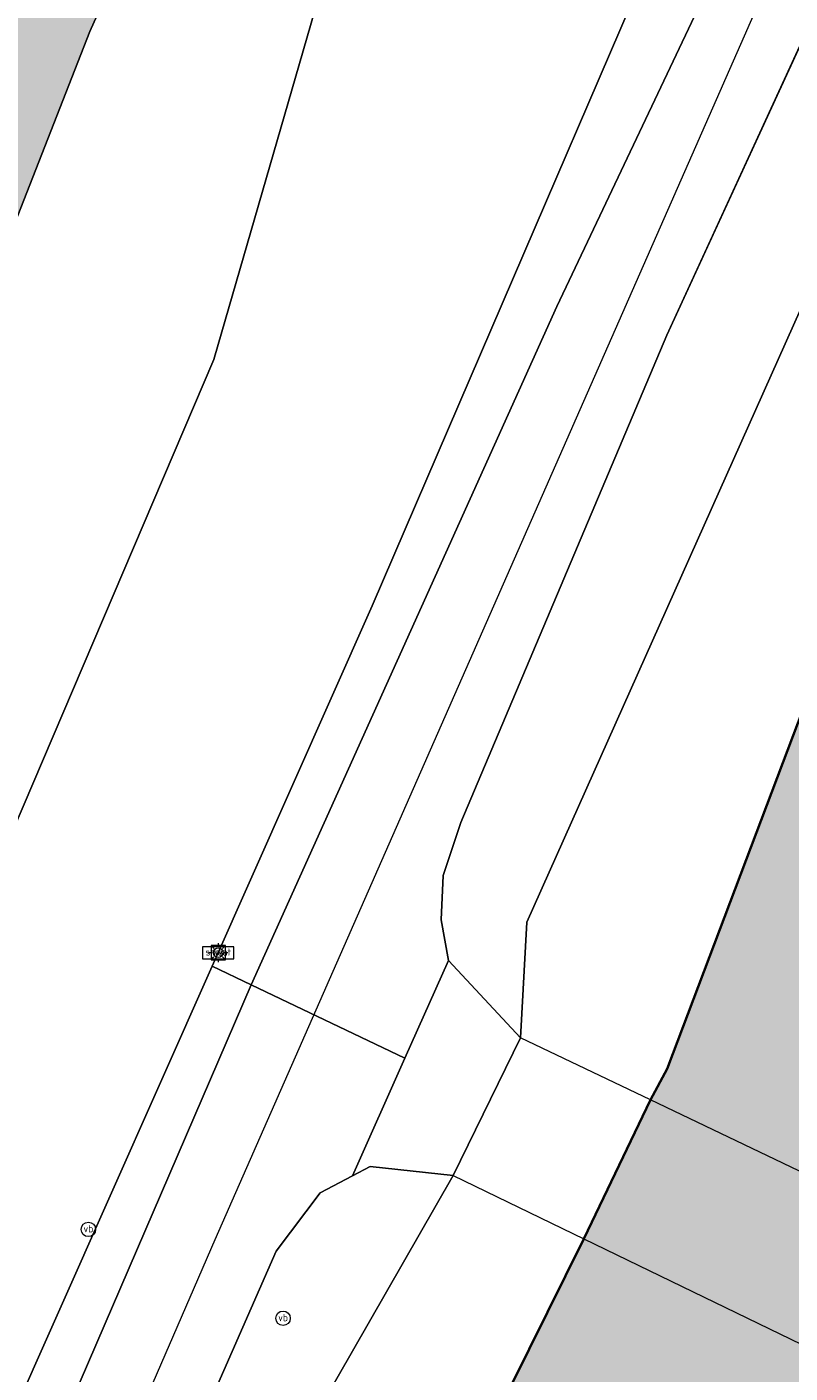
# Model space of a CAD drawing. Header units: metres. Extents: x 125349 to 128236, y 501602 to 503797.
# Tile 538 of 656: x 127386 to 127402, y 502587 to 502615. Entities that reach past the tile are written whole.
import ezdxf
from ezdxf.enums import TextEntityAlignment as Align

# ---------------------------------------------------------------- set-up
doc = ezdxf.new("R2010")
doc.units = ezdxf.units.M
doc.layers.get('0').update_dxf_attribs({"linetype": 'CONTINUOUS'})
for name, color, linetype, lineweight in [('B-WE-GK-BESCHOEIING-G', 130, 'GK-BESCHOEIING-SO', 18), ('B-WE-GK-KADEMUUR-G', 150, 'CONTINUOUS', 35), ('B-WE-GR-GRAS-GV', 60, 'CONTINUOUS', 13), ('B-WE-GR-GROENVOORZIENING-GV', 80, 'CONTINUOUS', 18), ('B-WE-IE-MEUBILAIR-S', 7, 'CONTINUOUS', 18), ('B-WE-KW-KUNSTWERK_DEK-GV', 170, 'CONTINUOUS', 18), ('B-WE-OG-TERREIN_OEVER-GV', 7, 'CONTINUOUS', 18), ('B-WE-OG-WATER_KANAAL-GV', 120, 'CONTINUOUS', 18), ('B-WE-OG-WATER_SLOOT-GV', 120, 'CONTINUOUS', 18), ('B-WE-OG-WEG-GV', 7, 'CONTINUOUS', 18), ('B-WE-VH-GESLOTENVERHARDING_ASFALT-GV', 10, 'CONTINUOUS', 18), ('B-WE-VW-MARKERING_PICTOGRAM-G', 7, 'CONTINUOUS', 18)]:
    doc.layers.add(name, color=color, linetype=linetype, lineweight=lineweight)
doc.layers.add('B-WE-OG-WATER_KANAAL-V', color=7, linetype='CONTINUOUS', lineweight=18, true_color=0x73e9ff)
doc.layers.add('B-WE-OG-WATER_SLOOT-V', color=7, linetype='CONTINUOUS', lineweight=18, true_color=0x73e9ff)
doc.styles.add('NLCS-ISO', font='NLCS-ISO.ttf')
doc.linetypes.add('GK-BESCHOEIING-SO', pattern='A,18,-3,[1,NLCS.SHX,S=0.6,R=0,X=0,Y=0],-3', length=24)

# ---------------------------------------------------------------- blocks, each defined once
blk = doc.blocks.new('SIE-MEUBILAIR_BORD_STRAATNAAM-SO')
blk.add_lwpolyline([(-1.625, -0.625), (1.625, -0.625), (1.625, 0.625), (-1.625, 0.625)], close=True)
at = {"style": 'NLCS-ISO'}
blk.add_text('straat', height=0.75, dxfattribs=at).set_placement((0, 0.07594648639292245), align=Align.MIDDLE_CENTER)
blk = doc.blocks.new('SIE-MEUBILAIR_BORD_WEGWIJZER-SO')
blk.add_lwpolyline([(-0.75, -0.75), (0.75, -0.75), (0.75, 0.75), (-0.75, 0.75)], close=True)
at = {"style": 'NLCS-ISO'}
blk.add_text('ww', height=0.75, dxfattribs=at).set_placement((0, 0.125), align=Align.MIDDLE_CENTER)
blk = doc.blocks.new('SIE-MEUBILAIR_PAAL_VERKEERSBORD-SO')
blk.add_circle((0, 0), 0.75)
at = {"style": 'NLCS-ISO'}
blk.add_text('vb', height=0.75, dxfattribs=at).set_placement((0, 0.06585567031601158), align=Align.MIDDLE_CENTER)
blk = doc.blocks.new('SIE-MEUBILAIR_PAAL_LICHTMAST-SO')
for points in [[(-0.625, 0), (-1, 0)], [(-0.7071067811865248, 0.7071067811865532), (-0.4419417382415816, 0.44194173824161)], [(0, 1), (0, 0.625)], [(0.44194173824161, 0.4419417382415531), (0.7071067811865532, 0.7071067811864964)], [(1, 0), (0.625, 0)], [(-0.7071067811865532, -0.7071067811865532), (-0.4419417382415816, -0.44194173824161)], [(0, -0.625), (0, -1)], [(0.4419417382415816, -0.4419417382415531), (0.7071067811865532, -0.7071067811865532)]]:
    blk.add_lwpolyline(points)
blk.add_circle((0, 0), 0.5)

msp = doc.modelspace()

# ---------------------------------------------------------------- hatches: boundary and pattern name
at = {"layer": 'B-WE-OG-WATER_KANAAL-V'}
h = msp.add_hatch(color=256, dxfattribs=at)
edge = h.paths.add_edge_path()
edge.add_line((126741.349, 501842.927), (126741.932, 501843.281))
edge.add_line((126741.932, 501843.281), (126742.003, 501843.324))
edge.add_line((126742.003, 501843.324), (126743.915, 501844.048))
edge.add_line((126743.915, 501844.048), (126745.232, 501844.744))
edge.add_line((126745.232, 501844.744), (126747.179, 501846.233))
edge.add_line((126747.179, 501846.233), (126749.418, 501847.749))
edge.add_line((126749.418, 501847.749), (126750.446, 501847.63))
edge.add_line((126750.446, 501847.63), (126751.362, 501847.957))
edge.add_line((126751.362, 501847.957), (126753.719, 501849.414))
edge.add_line((126753.719, 501849.414), (126755, 501851.02))
edge.add_line((126755, 501851.02), (126757.482, 501852.433))
edge.add_line((126757.482, 501852.433), (126759.126, 501852.98))
edge.add_line((126759.126, 501852.98), (126760.386, 501853.718))
edge.add_line((126760.386, 501853.718), (126764.914, 501856.572))
edge.add_line((126764.914, 501856.572), (126768.253, 501858.609))
edge.add_line((126768.253, 501858.609), (126770.651, 501859.944))
edge.add_line((126770.651, 501859.944), (126775.135, 501862.568))
edge.add_line((126775.135, 501862.568), (126775.781, 501862.946))
edge.add_line((126775.781, 501862.946), (126778.493, 501864.533))
edge.add_line((126778.493, 501864.533), (126780.671, 501865.568))
edge.add_line((126780.671, 501865.568), (126782.562, 501866.174))
edge.add_line((126782.562, 501866.174), (126785.621, 501867.301))
edge.add_line((126785.621, 501867.301), (126788.243, 501868.775))
edge.add_line((126788.243, 501868.775), (126789.049, 501869.229))
edge.add_line((126789.049, 501869.229), (126791.583, 501870.654))
edge.add_line((126791.583, 501870.654), (126792.041, 501870.911))
edge.add_line((126792.041, 501870.911), (126793.258, 501871.713))
edge.add_line((126793.258, 501871.713), (126795.299, 501873.058))
edge.add_line((126795.299, 501873.058), (126809.426, 501882.371))
edge.add_line((126809.426, 501882.371), (126813.353, 501885.147))
edge.add_line((126813.353, 501885.147), (126813.99, 501885.597))
edge.add_line((126813.99, 501885.597), (126814.212, 501885.754))
edge.add_line((126814.212, 501885.754), (126813.829, 501886.252))
edge.add_line((126813.829, 501886.252), (126813.699, 501886.163))
edge.add_line((126813.699, 501886.163), (126813.416, 501886.575))
edge.add_line((126813.416, 501886.575), (126815.253, 501887.838))
edge.add_line((126815.253, 501887.838), (126820.481, 501891.431))
edge.add_line((126820.481, 501891.431), (126822.11, 501892.55))
edge.add_line((126822.11, 501892.55), (126823.385, 501893.378))
edge.add_line((126823.385, 501893.378), (126830.645, 501898.094))
edge.add_line((126830.645, 501898.094), (126831.093, 501897.388))
edge.add_line((126831.093, 501897.388), (126831.507, 501896.752))
edge.add_line((126831.507, 501896.752), (126836.988, 501900.433))
edge.add_line((126836.988, 501900.433), (126839.979, 501902.399))
edge.add_line((126839.979, 501902.399), (126848.052, 501907.945))
edge.add_line((126848.052, 501907.945), (126855.429, 501912.536))
edge.add_line((126855.429, 501912.536), (126860.862, 501916.017))
edge.add_line((126860.862, 501916.017), (126868.736, 501921.312))
edge.add_line((126868.736, 501921.312), (126879.352, 501928.321))
edge.add_line((126879.352, 501928.321), (126884.236, 501931.549))
edge.add_line((126884.236, 501931.549), (126894.454, 501938.106))
edge.add_line((126894.454, 501938.106), (126904.572, 501944.613))
edge.add_line((126904.572, 501944.613), (126911.002, 501948.75))
edge.add_line((126911.002, 501948.75), (126918.277, 501953.691))
edge.add_line((126918.277, 501953.691), (126926.699, 501959.488))
edge.add_line((126926.699, 501959.488), (126934.174, 501964.531))
edge.add_line((126934.174, 501964.531), (126943.195, 501970.582))
edge.add_line((126943.195, 501970.582), (126948.376, 501974.411))
edge.add_line((126948.376, 501974.411), (126954.702, 501979.347))
edge.add_line((126954.702, 501979.347), (126959.682, 501983.375))
edge.add_line((126959.682, 501983.375), (126965.109, 501988.057))
edge.add_line((126965.109, 501988.057), (126971.478, 501994.243))
edge.add_line((126971.478, 501994.243), (126976.006, 501998.67))
edge.add_line((126976.006, 501998.67), (126977.191, 502000))
edge.add_line((126977.191, 502000), (126979.686, 502002.617))
edge.add_line((126979.686, 502002.617), (126982.643, 502005.913))
edge.add_line((126982.643, 502005.913), (126986.302, 502010.309))
edge.add_line((126986.302, 502010.309), (126988.657, 502013.156))
edge.add_line((126988.657, 502013.156), (126990.111, 502014.804))
edge.add_line((126990.111, 502014.804), (126993.218, 502018.25))
edge.add_line((126993.218, 502018.25), (126997.69, 502023.103))
edge.add_line((126997.69, 502023.103), (127000, 502025.65))
edge.add_line((127000, 502025.65), (127005.95, 502032.209))
edge.add_line((127005.95, 502032.209), (127007.109, 502033.702))
edge.add_line((127007.109, 502033.702), (127028.087, 502061.141))
edge.add_line((127028.087, 502061.141), (127057.877, 502098.082))
edge.add_line((127057.877, 502098.082), (127068.655, 502112.491))
edge.add_line((127068.655, 502112.491), (127101.709, 502151.461))
edge.add_line((127101.709, 502151.461), (127180.897, 502250))
edge.add_line((127180.897, 502250), (127189.122, 502259.845))
edge.add_line((127189.122, 502259.845), (127214.852, 502292.485))
edge.add_line((127214.852, 502292.485), (127269.892, 502361.769))
edge.add_line((127269.892, 502361.769), (127299.778, 502399.43))
edge.add_line((127299.778, 502399.43), (127359.509, 502474.038))
edge.add_arc((127621.7656608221, 502281.9944183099), 325.0527548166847, 138.2443502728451, 143.785673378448, ccw=False)
edge.add_line((127379.279, 502498.465), (127380.456, 502500))
edge.add_arc((127247.7359806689, 502600.7798765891), 166.6468933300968, 322.7890733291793, 328.9918245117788)
edge.add_arc((127225.5537996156, 502615.9782543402), 193.4953126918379, 328.518324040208, 334.3403295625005)
edge.add_line((127399.967, 502532.19), (127408.236, 502548.984))
edge.add_line((127408.236, 502548.984), (127408.586, 502549.695))
edge.add_line((127408.586, 502549.695), (127418.562, 502569.956))
edge.add_line((127418.562, 502569.956), (127417.953, 502571.072))
edge.add_line((127417.953, 502571.072), (127421.533, 502578.806))
edge.add_line((127421.533, 502578.806), (127422.863, 502581.626))
edge.add_line((127422.863, 502581.626), (127422.952, 502581.818))
edge.add_line((127422.952, 502581.818), (127426.627, 502589.742))
edge.add_line((127426.627, 502589.742), (127492.516, 502723.166))
edge.add_line((127492.516, 502723.166), (127494.426, 502727.001))
edge.add_line((127494.426, 502727.001), (127495.773, 502727.343))
edge.add_line((127495.773, 502727.343), (127495.859, 502728.338))
edge.add_line((127495.859, 502728.338), (127495.449, 502729.377))
edge.add_line((127495.449, 502729.377), (127497.568, 502733.079))
edge.add_line((127497.568, 502733.079), (127499.216, 502734.457))
edge.add_line((127499.216, 502734.457), (127499.534, 502735.958))
edge.add_line((127499.534, 502735.958), (127500, 502736.834))
edge.add_line((127500, 502736.834), (127505.042, 502746.314))
edge.add_line((127505.042, 502746.314), (127506.033, 502747.438))
edge.add_line((127506.033, 502747.438), (127505.832, 502748.518))
edge.add_line((127505.832, 502748.518), (127506.669, 502750))
edge.add_line((127506.669, 502750), (127513.024, 502761.254))
edge.add_line((127513.024, 502761.254), (127514.049, 502763.071))
edge.add_line((127514.049, 502763.071), (127563.452, 502848.788))
edge.add_line((127563.452, 502848.788), (127571.648, 502863.584))
edge.add_line((127571.648, 502863.584), (127577.445, 502874.115))
edge.add_arc((127721.4601398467, 502800.6825774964), 161.6560582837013, 149.1460993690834, 152.9832488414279, ccw=False)
edge.add_line((127582.682, 502883.588), (127591.459, 502896.783))
edge.add_line((127591.459, 502896.783), (127599.006, 502907.48))
edge.add_arc((128023.3091454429, 502616.84751269), 514.2960255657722, 143.9323756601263, 145.5902506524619, ccw=False)
edge.add_arc((128211.81622602, 502476.7232295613), 749.1707855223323, 142.9589513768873, 143.7576948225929, ccw=False)
edge.add_arc((127816.1215176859, 502783.1097835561), 248.8395326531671, 140.1188488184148, 144.3861206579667, ccw=False)
edge.add_arc((128112.4269478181, 502509.5069601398), 651.9564170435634, 136.2787455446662, 138.3639006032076, ccw=False)
edge.add_arc((128117.3327616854, 502504.6146240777), 658.883258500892, 135.1028952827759, 136.2661288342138, ccw=False)
edge.add_line((127650.596, 502969.678), (127682.069, 503000))
edge.add_line((127682.069, 503000), (127687.884, 503006.291))
edge.add_line((127687.884, 503006.291), (127688.272, 503006.965))
edge.add_arc((127730.1716867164, 502980.3610529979), 49.63218454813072, 144.2253030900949, 147.5867467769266, ccw=False)
edge.add_arc((127803.6188279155, 502920.7281549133), 144.1856529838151, 141.4298111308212, 142.0613481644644, ccw=False)
edge.add_arc((127810.4717899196, 502917.0772510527), 151.8264701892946, 140.0622523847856, 141.9650127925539, ccw=False)
edge.add_arc((127736.5439796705, 502977.9137440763), 56.0944820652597, 133.9893204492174, 139.2324218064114, ccw=False)
edge.add_arc((127745.4842209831, 502971.2893963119), 67.09471231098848, 130.2899759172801, 135.5534955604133, ccw=False)
edge.add_line((127702.097, 503022.468), (127705.868, 503026.105))
edge.add_line((127705.868, 503026.105), (127708.45, 503028.427))
edge.add_line((127708.45, 503028.427), (127719.471, 503038.171))
edge.add_line((127719.471, 503038.171), (127726.125, 503043.829))
edge.add_line((127726.125, 503043.829), (127732.434, 503048.933))
edge.add_line((127732.434, 503048.933), (127738.048, 503053.331))
edge.add_line((127738.048, 503053.331), (127739.881, 503055.546))
edge.add_line((127739.881, 503055.546), (127741.82, 503056.813))
edge.add_line((127741.82, 503056.813), (127744.565, 503057.536))
edge.add_line((127744.565, 503057.536), (127790.145, 503090.926))
edge.add_line((127790.145, 503090.926), (127795.86, 503095.325))
edge.add_line((127795.86, 503095.325), (127801.721, 503100.075))
edge.add_line((127801.721, 503100.075), (127807.382, 503105.023))
edge.add_line((127807.382, 503105.023), (127817.401, 503115.01))
edge.add_line((127817.401, 503115.01), (127820.027, 503117.591))
edge.add_arc((127774.4155734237, 503163.9105894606), 65.00697348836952, 314.5586479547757, 320.2435855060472)
edge.add_arc((127770.4733410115, 503168.3566409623), 70.88667932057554, 319.5186782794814, 325.3576836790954)
edge.add_line((127828.793, 503128.061), (127836.166, 503137.872))
edge.add_line((127836.166, 503137.872), (127846.354, 503151.661))
edge.add_line((127846.354, 503151.661), (127846.839, 503153.466))
edge.add_line((127846.839, 503153.466), (127861.774, 503173.846))
edge.add_line((127861.774, 503173.846), (127864.307, 503176.068))
edge.add_line((127864.307, 503176.068), (127865.142, 503177.875))
edge.add_line((127865.142, 503177.875), (127869.825, 503186.116))
edge.add_line((127869.825, 503186.116), (127881.153, 503201.165))
edge.add_line((127881.153, 503201.165), (127890.483, 503216.047))
edge.add_line((127890.483, 503216.047), (127902.458, 503232.931))
edge.add_line((127902.458, 503232.931), (127906.82, 503240.027))
edge.add_line((127906.82, 503240.027), (127908.492, 503242.748))
edge.add_line((127908.492, 503242.748), (127912.95, 503250))
edge.add_line((127912.95, 503250), (127913.092, 503250.231))
edge.add_line((127913.092, 503250.231), (127914.417, 503250.214))
edge.add_line((127914.417, 503250.214), (127929.044, 503271.657))
edge.add_line((127929.044, 503271.657), (127942.997, 503293.539))
edge.add_line((127942.997, 503293.539), (127947.612, 503299.632))
edge.add_line((127947.612, 503299.632), (127960.712, 503320.215))
edge.add_line((127960.712, 503320.215), (127965.028, 503326.96))
edge.add_line((127965.028, 503326.96), (127971.556, 503338.252))
edge.add_line((127971.556, 503338.252), (127975.02, 503344.297))
edge.add_line((127975.02, 503344.297), (127978.634, 503350.093))
edge.add_line((127978.634, 503350.093), (127981.594, 503354.138))
edge.add_line((127981.594, 503354.138), (127989.473, 503365.928))
edge.add_line((127989.473, 503365.928), (127995.898, 503376.27))
edge.add_line((127995.898, 503376.27), (128000, 503383.001))
edge.add_line((128000, 503383.001), (128011.584, 503401.677))
edge.add_line((128011.584, 503401.677), (128026.853, 503426.081))
edge.add_line((128026.853, 503426.081), (128042.506, 503450.068))
edge.add_line((128042.506, 503450.068), (128059.176, 503471.469))
edge.add_line((128059.176, 503471.469), (128077.784, 503492.009))
edge.add_line((128077.784, 503492.009), (128085.451, 503500))
edge.add_line((128085.451, 503500), (128093.52, 503508.41))
edge.add_line((128093.52, 503508.41), (128105.893, 503521.084))
edge.add_line((128105.893, 503521.084), (128105.018, 503521.938))
edge.add_line((128105.018, 503521.938), (128157.7, 503577.934))
edge.add_line((128157.7, 503577.934), (128157.243, 503578.433))
edge.add_line((128157.243, 503578.433), (128161.794, 503583.659))
edge.add_line((128161.794, 503583.659), (128163.085, 503584.579))
edge.add_line((128163.085, 503584.579), (128164.234, 503585.47))
edge.add_line((128164.234, 503585.47), (128167.456, 503588.743))
edge.add_line((128167.456, 503588.743), (128168.243, 503589.577))
edge.add_line((128168.243, 503589.577), (128174.295, 503595.986))
edge.add_line((128174.295, 503595.986), (128175.258, 503597.006))
edge.add_line((128175.258, 503597.006), (128179.457, 503601.591))
edge.add_line((128179.457, 503601.591), (128180.489, 503600.645))
edge.add_line((128180.489, 503600.645), (128183.109, 503603.392))
edge.add_line((128183.109, 503603.392), (128205.74, 503627.121))
edge.add_line((128205.74, 503627.121), (128182.272, 503643.203))
edge.add_line((128182.272, 503643.203), (128181.154, 503641.045))
edge.add_line((128181.154, 503641.045), (128178.737, 503637.391))
edge.add_line((128178.737, 503637.391), (128176.189, 503634.802))
edge.add_line((128176.189, 503634.802), (128171.84, 503629.88))
edge.add_line((128171.84, 503629.88), (128170.914, 503629.176))
edge.add_line((128170.914, 503629.176), (128169.551, 503628.655))
edge.add_line((128169.551, 503628.655), (128168.312, 503628.343))
edge.add_line((128168.312, 503628.343), (128167.308, 503627.935))
edge.add_line((128167.308, 503627.935), (128165.695, 503626.826))
edge.add_line((128165.695, 503626.826), (128158.839, 503620.535))
edge.add_line((128158.839, 503620.535), (128154.735, 503616.447))
edge.add_line((128154.735, 503616.447), (128151.599, 503613.107))
edge.add_line((128151.599, 503613.107), (128150.721, 503612.157))
edge.add_line((128150.721, 503612.157), (128144.636, 503605.568))
edge.add_line((128144.636, 503605.568), (128143.872, 503604.741))
edge.add_line((128143.872, 503604.741), (128140.109, 503600.462))
edge.add_line((128140.109, 503600.462), (128137.049, 503597.023))
edge.add_line((128137.049, 503597.023), (128132.158, 503591.006))
edge.add_line((128132.158, 503591.006), (128129.572, 503587.218))
edge.add_line((128129.572, 503587.218), (128127.3, 503583.353))
edge.add_line((128127.3, 503583.353), (128123.323, 503578.731))
edge.add_line((128123.323, 503578.731), (128119.046, 503574.564))
edge.add_line((128119.046, 503574.564), (128113.856, 503569.008))
edge.add_line((128113.856, 503569.008), (128108.631, 503564.207))
edge.add_line((128108.631, 503564.207), (128103.267, 503559.333))
edge.add_line((128103.267, 503559.333), (128095.847, 503551.806))
edge.add_line((128095.847, 503551.806), (128087.4, 503543.369))
edge.add_line((128087.4, 503543.369), (128080.894, 503536.944))
edge.add_line((128080.894, 503536.944), (128076.725, 503532.382))
edge.add_line((128076.725, 503532.382), (128073.615, 503529.652))
edge.add_line((128073.615, 503529.652), (128072.495, 503528.821))
edge.add_line((128072.495, 503528.821), (128070.257, 503527.444))
edge.add_line((128070.257, 503527.444), (128067.691, 503526.204))
edge.add_line((128067.691, 503526.204), (128065.829, 503524.767))
edge.add_line((128065.829, 503524.767), (128064.906, 503523.335))
edge.add_line((128064.906, 503523.335), (128063.759, 503521.776))
edge.add_line((128063.759, 503521.776), (128060.331, 503518.584))
edge.add_line((128060.331, 503518.584), (128056.943, 503514.462))
edge.add_line((128056.943, 503514.462), (128053.8, 503510.18))
edge.add_line((128053.8, 503510.18), (128052.406, 503507.795))
edge.add_line((128052.406, 503507.795), (128050.676, 503505.434))
edge.add_line((128050.676, 503505.434), (128047.66, 503502.658))
edge.add_line((128047.66, 503502.658), (128044.78, 503500))
edge.add_line((128044.78, 503500), (128044.461, 503499.706))
edge.add_line((128044.461, 503499.706), (128041.584, 503496.519))
edge.add_line((128041.584, 503496.519), (128037.877, 503492.854))
edge.add_line((128037.877, 503492.854), (128034.787, 503490.267))
edge.add_line((128034.787, 503490.267), (128028.625, 503484.29))
edge.add_line((128028.625, 503484.29), (128024.142, 503479.107))
edge.add_line((128024.142, 503479.107), (128019.493, 503472.321))
edge.add_line((128019.493, 503472.321), (128014.656, 503465.377))
edge.add_line((128014.656, 503465.377), (128011.829, 503461.426))
edge.add_line((128011.829, 503461.426), (128009.873, 503458.492))
edge.add_line((128009.873, 503458.492), (128007.504, 503454.508))
edge.add_line((128007.504, 503454.508), (128000, 503441.284))
edge.add_line((128000, 503441.284), (127974.644, 503397.368))
edge.add_line((127974.644, 503397.368), (127947.228, 503349.352))
edge.add_line((127947.228, 503349.352), (127938.36, 503342.116))
edge.add_line((127938.36, 503342.116), (127930.429, 503329.076))
edge.add_line((127930.429, 503329.076), (127930.077, 503328.227))
edge.add_line((127930.077, 503328.227), (127928.916, 503323.877))
edge.add_line((127928.916, 503323.877), (127907.747, 503289.747))
edge.add_line((127907.747, 503289.747), (127908.12, 503288.659))
edge.add_line((127908.12, 503288.659), (127887.935, 503256.011))
edge.add_line((127887.935, 503256.011), (127887.688, 503255.666))
edge.add_line((127887.688, 503255.666), (127885.816, 503253.045))
edge.add_line((127885.816, 503253.045), (127883.64, 503250))
edge.add_line((127883.64, 503250), (127883.551, 503249.876))
edge.add_line((127883.551, 503249.876), (127880.646, 503245.807))
edge.add_line((127880.646, 503245.807), (127880.557, 503245.683))
edge.add_line((127880.557, 503245.683), (127879.207, 503243.76))
edge.add_line((127879.207, 503243.76), (127876.335, 503239.668))
edge.add_line((127876.335, 503239.668), (127874.985, 503237.745))
edge.add_line((127874.985, 503237.745), (127869.194, 503227.321))
edge.add_line((127869.194, 503227.321), (127862.933, 503227.423))
edge.add_line((127862.933, 503227.423), (127861.761, 503225.509))
edge.add_line((127861.761, 503225.509), (127861.578, 503225.447))
edge.add_line((127861.578, 503225.447), (127860.643, 503226.017))
edge.add_line((127860.643, 503226.017), (127859.81, 503224.636))
edge.add_line((127859.81, 503224.636), (127860.706, 503224.063))
edge.add_line((127860.706, 503224.063), (127860.744, 503223.897))
edge.add_line((127860.744, 503223.897), (127859.573, 503222.034))
edge.add_line((127859.573, 503222.034), (127861.877, 503216.608))
edge.add_line((127861.877, 503216.608), (127860.989, 503215.1))
edge.add_line((127860.989, 503215.1), (127858.834, 503215.732))
edge.add_line((127858.834, 503215.732), (127858.242, 503214.677))
edge.add_line((127858.242, 503214.677), (127859.011, 503213.888))
edge.add_line((127859.011, 503213.888), (127858.493, 503212.743))
edge.add_line((127858.493, 503212.743), (127855.095, 503204.849))
edge.add_arc((127754.5263702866, 503260.9094021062), 115.1382558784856, 326.08524821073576, 330.86320584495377, ccw=False)
edge.add_arc((127754.8826430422, 503260.7272772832), 114.7409880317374, 321.86574452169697, 326.0614563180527, ccw=False)
edge.add_line((127845.134, 503189.874), (127831.671, 503173.456))
edge.add_line((127831.671, 503173.456), (127826.769, 503167.613))
edge.add_line((127826.769, 503167.613), (127820.778, 503160.561))
edge.add_line((127820.778, 503160.561), (127816.221, 503155.421))
edge.add_line((127816.221, 503155.421), (127810.281, 503148.169))
edge.add_arc((127659.0413296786, 503265.0749750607), 191.1555515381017, 319.4750143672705, 322.2965198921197, ccw=False)
edge.add_arc((127655.6208316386, 503268.4936074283), 195.9772679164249, 316.8909982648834, 319.3650842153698, ccw=False)
edge.add_arc((127675.1162072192, 503251.8535645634), 170.3770096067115, 312.0232280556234, 316.4959338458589, ccw=False)
edge.add_arc((127664.4977731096, 503263.4975110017), 186.1353299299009, 308.7404311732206, 312.0519551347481, ccw=False)
edge.add_line((127780.98, 503118.314), (127769.208, 503109.013))
edge.add_line((127769.208, 503109.013), (127761.408, 503102.996))
edge.add_line((127761.408, 503102.996), (127750.273, 503095.2))
edge.add_line((127750.273, 503095.2), (127747.043, 503092.772))
edge.add_line((127747.043, 503092.772), (127714.309, 503067.138))
edge.add_arc((127769.847616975, 502991.9788391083), 93.45286213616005, 126.4624273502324, 130.8320731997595)
edge.add_arc((127775.218891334, 502985.4484552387), 101.9061256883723, 130.7163689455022, 134.0797369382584)
edge.add_line((127704.327, 503058.655), (127691.228, 503046.591))
edge.add_line((127691.228, 503046.591), (127674.608, 503030.997))
edge.add_line((127674.608, 503030.997), (127670.242, 503026.909))
edge.add_line((127670.242, 503026.909), (127668.207, 503025.092))
edge.add_line((127668.207, 503025.092), (127655.103, 503013.628))
edge.add_line((127655.103, 503013.628), (127652.075, 503010.952))
edge.add_line((127652.075, 503010.952), (127649.595, 503008.481))
edge.add_line((127649.595, 503008.481), (127641.334, 503000))
edge.add_line((127641.334, 503000), (127622.386, 502979.573))
edge.add_line((127622.386, 502979.573), (127621.333, 502978.525))
edge.add_line((127621.333, 502978.525), (127620.432, 502977.826))
edge.add_line((127620.432, 502977.826), (127619.73, 502977.478))
edge.add_line((127619.73, 502977.478), (127619.13, 502977.029))
edge.add_line((127619.13, 502977.029), (127618.628, 502976.43))
edge.add_line((127618.628, 502976.43), (127618.027, 502975.481))
edge.add_line((127618.027, 502975.481), (127617.775, 502974.731))
edge.add_line((127617.775, 502974.731), (127617.924, 502974.33))
edge.add_line((127617.924, 502974.33), (127617.923, 502973.78))
edge.add_line((127617.923, 502973.78), (127617.822, 502973.33))
edge.add_line((127617.822, 502973.33), (127617.671, 502972.78))
edge.add_line((127617.671, 502972.78), (127617.17, 502972.131))
edge.add_line((127617.17, 502972.131), (127616.469, 502971.432))
edge.add_line((127616.469, 502971.432), (127602.693, 502959.756))
edge.add_line((127602.693, 502959.756), (127601.441, 502958.659))
edge.add_line((127601.441, 502958.659), (127599.786, 502956.862))
edge.add_line((127599.786, 502956.862), (127597.582, 502954.566))
edge.add_line((127597.582, 502954.566), (127588.56, 502944.83))
edge.add_line((127588.56, 502944.83), (127561.979, 502906.019))
edge.add_line((127561.979, 502906.019), (127552.586, 502885.128))
edge.add_line((127552.586, 502885.128), (127549.438, 502879.343))
edge.add_line((127549.438, 502879.343), (127548.73, 502879.728))
edge.add_line((127548.73, 502879.728), (127544.719, 502872.939))
edge.add_line((127544.719, 502872.939), (127545.672, 502872.421))
edge.add_line((127545.672, 502872.421), (127542.799, 502867.141))
edge.add_line((127542.799, 502867.141), (127517.001, 502819.373))
edge.add_line((127517.001, 502819.373), (127509.66, 502808.433))
edge.add_line((127509.66, 502808.433), (127500, 502791.378))
edge.add_line((127500, 502791.378), (127483.389, 502762.081))
edge.add_line((127483.389, 502762.081), (127483.364, 502761.989))
edge.add_line((127483.364, 502761.989), (127482.99, 502760.63))
edge.add_line((127482.99, 502760.63), (127477.242, 502750.422))
edge.add_line((127477.242, 502750.422), (127476.82, 502750))
edge.add_line((127476.82, 502750), (127476.062, 502749.215))
edge.add_line((127476.062, 502749.215), (127476.205, 502747.664))
edge.add_line((127476.205, 502747.664), (127462.845, 502722.519))
edge.add_line((127462.845, 502722.519), (127448.476, 502695.429))
edge.add_line((127448.476, 502695.429), (127436.327, 502672.829))
edge.add_line((127436.327, 502672.829), (127432.797, 502665.944))
edge.add_line((127432.797, 502665.944), (127418.955, 502638.342))
edge.add_line((127418.955, 502638.342), (127405.507, 502611.525))
edge.add_line((127405.507, 502611.525), (127406.121, 502610.443))
edge.add_line((127406.121, 502610.443), (127399.801, 502593.72))
edge.add_line((127399.801, 502593.72), (127399.452, 502593.074))
edge.add_line((127399.452, 502593.074), (127398.07, 502590.185))
edge.add_line((127398.07, 502590.185), (127379.505, 502552.722))
edge.add_line((127379.505, 502552.722), (127378.617, 502551.117))
edge.add_line((127378.617, 502551.117), (127375.704, 502545.884))
edge.add_line((127375.704, 502545.884), (127375.321, 502545.219))
edge.add_line((127375.321, 502545.219), (127372.825, 502540.887))
edge.add_line((127372.825, 502540.887), (127372.442, 502540.222))
edge.add_line((127372.442, 502540.222), (127371.351, 502538.357))
edge.add_line((127371.351, 502538.357), (127366.303, 502529.724))
edge.add_line((127366.303, 502529.724), (127365.212, 502527.859))
edge.add_line((127365.212, 502527.859), (127360.628, 502520.202))
edge.add_line((127360.628, 502520.202), (127347.313, 502501.305))
edge.add_line((127347.313, 502501.305), (127346.283, 502500))
edge.add_line((127346.283, 502500), (127338.407, 502490.448))
edge.add_line((127338.407, 502490.448), (127329.402, 502479.101))
edge.add_line((127329.402, 502479.101), (127317.596, 502464.055))
edge.add_line((127317.596, 502464.055), (127313.894, 502459.357))
edge.add_line((127313.894, 502459.357), (127305.69, 502449.159))
edge.add_line((127305.69, 502449.159), (127293.533, 502433.414))
edge.add_line((127293.533, 502433.414), (127280.976, 502417.418))
edge.add_line((127280.976, 502417.418), (127272.121, 502406.121))
edge.add_line((127272.121, 502406.121), (127266.168, 502398.924))
edge.add_line((127266.168, 502398.924), (127254.512, 502384.278))
edge.add_line((127254.512, 502384.278), (127239.354, 502365.033))
edge.add_line((127239.354, 502365.033), (127220.945, 502341.99))
edge.add_line((127220.945, 502341.99), (127210.89, 502329.744))
edge.add_line((127210.89, 502329.744), (127201.688, 502318.585))
edge.add_line((127201.688, 502318.585), (127190.578, 502304.402))
edge.add_line((127190.578, 502304.402), (127176.977, 502287.213))
edge.add_line((127176.977, 502287.213), (127167.56, 502275.336))
edge.add_line((127167.56, 502275.336), (127147.578, 502250))
edge.add_line((127147.578, 502250), (127139.228, 502239.227))
edge.add_line((127139.228, 502239.227), (127136.572, 502235.436))
edge.add_line((127136.572, 502235.436), (127128.627, 502225.704))
edge.add_line((127128.627, 502225.704), (127124.412, 502220.316))
edge.add_line((127124.412, 502220.316), (127112.404, 502205.196))
edge.add_line((127112.404, 502205.196), (127099.024, 502188.66))
edge.add_line((127099.024, 502188.66), (127084.896, 502170.611))
edge.add_line((127084.896, 502170.611), (127081.659, 502166.861))
edge.add_line((127081.659, 502166.861), (127076.458, 502160.156))
edge.add_line((127076.458, 502160.156), (127073.695, 502156.583))
edge.add_line((127073.695, 502156.583), (127071.985, 502154.403))
edge.add_line((127071.985, 502154.403), (127067.293, 502148.975))
edge.add_line((127067.293, 502148.975), (127056.572, 502135.697))
edge.add_line((127056.572, 502135.697), (127044.183, 502120.187))
edge.add_line((127044.183, 502120.187), (127035.435, 502109.207))
edge.add_line((127035.435, 502109.207), (127031.887, 502104.385))
edge.add_line((127031.887, 502104.385), (127021.276, 502091.196))
edge.add_line((127021.276, 502091.196), (127012.586, 502080.41))
edge.add_line((127012.586, 502080.41), (127002.926, 502068.825))
edge.add_line((127002.926, 502068.825), (127000, 502065.108))
edge.add_line((127000, 502065.108), (126999.233, 502064.134))
edge.add_line((126999.233, 502064.134), (126994.103, 502057.19))
edge.add_line((126994.103, 502057.19), (126990.696, 502053.28))
edge.add_line((126990.696, 502053.28), (126984.129, 502044.666))
edge.add_line((126984.129, 502044.666), (126981.524, 502041.784))
edge.add_line((126981.524, 502041.784), (126979.649, 502039.288))
edge.add_line((126979.649, 502039.288), (126973.981, 502032.43))
edge.add_line((126973.981, 502032.43), (126969.539, 502027.149))
edge.add_line((126969.539, 502027.149), (126967.528, 502024.896))
edge.add_line((126967.528, 502024.896), (126963.471, 502020.504))
edge.add_line((126963.471, 502020.504), (126957.836, 502014.729))
edge.add_line((126957.836, 502014.729), (126955.032, 502011.787))
edge.add_line((126955.032, 502011.787), (126951.825, 502008.934))
edge.add_line((126951.825, 502008.934), (126943.79, 502001.68))
edge.add_line((126943.79, 502001.68), (126941.657, 502000))
edge.add_line((126941.657, 502000), (126936.759, 501996.236))
edge.add_line((126936.759, 501996.236), (126933.66, 501993.736))
edge.add_line((126933.66, 501993.736), (126926.027, 501988.407))
edge.add_line((126926.027, 501988.407), (126919.158, 501983.772))
edge.add_line((126919.158, 501983.772), (126908.798, 501977.149))
edge.add_line((126908.798, 501977.149), (126902.609, 501973.329))
edge.add_line((126902.609, 501973.329), (126901.902, 501972.789))
edge.add_line((126901.902, 501972.789), (126898.714, 501970.182))
edge.add_line((126898.714, 501970.182), (126897.932, 501967.942))
edge.add_line((126897.932, 501967.942), (126887.329, 501960.738))
edge.add_line((126887.329, 501960.738), (126880.008, 501955.839))
edge.add_line((126880.008, 501955.839), (126878.814, 501956.256))
edge.add_line((126878.814, 501956.256), (126876.845, 501954.933))
edge.add_line((126876.845, 501954.933), (126874.924, 501953.509))
edge.add_line((126874.924, 501953.509), (126870.124, 501950.025))
edge.add_line((126870.124, 501950.025), (126863.002, 501945.023))
edge.add_line((126863.002, 501945.023), (126860.677, 501943.255))
edge.add_line((126860.677, 501943.255), (126857.749, 501941.345))
edge.add_line((126857.749, 501941.345), (126850.277, 501936.348))
edge.add_line((126850.277, 501936.348), (126848.979, 501936.466))
edge.add_line((126848.979, 501936.466), (126848.785, 501936.339))
edge.add_line((126848.785, 501936.339), (126848.837, 501936.256))
edge.add_line((126848.837, 501936.256), (126845.855, 501934.328))
edge.add_line((126845.855, 501934.328), (126845.815, 501934.391))
edge.add_line((126845.815, 501934.391), (126841.66, 501931.667))
edge.add_line((126841.66, 501931.667), (126838.278, 501929.463))
edge.add_line((126838.278, 501929.463), (126836.414, 501928.317))
edge.add_line((126836.414, 501928.317), (126836.21, 501928.192))
edge.add_line((126836.21, 501928.192), (126833.953, 501926.719))
edge.add_line((126833.953, 501926.719), (126830.657, 501924.568))
edge.add_line((126830.657, 501924.568), (126828.99, 501923.341))
edge.add_line((126828.99, 501923.341), (126823.334, 501919.469))
edge.add_line((126823.334, 501919.469), (126822.647, 501920.379))
edge.add_line((126822.647, 501920.379), (126819.284, 501918.368))
edge.add_line((126819.284, 501918.368), (126819.369, 501918.244))
edge.add_line((126819.369, 501918.244), (126810.74, 501912.48))
edge.add_line((126810.74, 501912.48), (126807.833, 501910.538))
edge.add_line((126807.833, 501910.538), (126807.555, 501910.353))
edge.add_line((126807.555, 501910.353), (126799.522, 501906.597))
edge.add_line((126799.522, 501906.597), (126797.791, 501905.499))
edge.add_line((126797.791, 501905.499), (126794.892, 501903.66))
edge.add_line((126794.892, 501903.66), (126793.433, 501905.583))
edge.add_line((126793.433, 501905.583), (126780.448, 501896.211))
edge.add_line((126780.448, 501896.211), (126781.777, 501894.692))
edge.add_line((126781.777, 501894.692), (126772.853, 501889.615))
edge.add_line((126772.853, 501889.615), (126763.985, 501884.932))
edge.add_arc((126755.0354579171, 501901.3134495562), 18.66671350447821, 293.4772672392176, 298.648739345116, ccw=False)
edge.add_arc((126757.3754083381, 501897.7757903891), 14.50843230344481, 280.0731069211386, 290.56591904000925, ccw=False)
edge.add_line((126759.913, 501883.491), (126755.403, 501882.707))
edge.add_line((126755.403, 501882.707), (126755.08, 501884.612))
edge.add_line((126755.08, 501884.612), (126739.785, 501881.675))
edge.add_line((126739.785, 501881.675), (126740.351, 501879.417))
edge.add_line((126740.351, 501879.417), (126665.517, 501819.201))
edge.add_line((126665.517, 501819.201), (126665.91, 501813.049))
edge.add_line((126665.91, 501813.049), (126663.603, 501807.201))
edge.add_line((126663.603, 501807.201), (126660.147, 501802.805))
edge.add_line((126660.147, 501802.805), (126646.619, 501779.968))
edge.add_line((126646.619, 501779.968), (126642.713, 501773.037))
edge.add_line((126642.713, 501773.037), (126632.352, 501755.124))
edge.add_line((126632.352, 501755.124), (126628.04, 501747.497))
edge.add_line((126628.04, 501747.497), (126619.688, 501733.005))
edge.add_line((126619.688, 501733.005), (126617.797, 501727.784))
edge.add_line((126617.797, 501727.784), (126615.414, 501721.184))
edge.add_line((126615.414, 501721.184), (126615.377, 501720.806))
edge.add_line((126615.377, 501720.806), (126615.775, 501721.01))
edge.add_line((126615.775, 501721.01), (126616.673, 501721.12))
edge.add_line((126616.673, 501721.12), (126617.286, 501717.387))
edge.add_line((126617.286, 501717.387), (126631.378, 501709.501))
edge.add_line((126631.378, 501709.501), (126634.239, 501711.568))
edge.add_line((126634.239, 501711.568), (126635.469, 501713.517))
edge.add_line((126635.469, 501713.517), (126637.666, 501717.109))
edge.add_line((126637.666, 501717.109), (126642.009, 501725.026))
edge.add_line((126642.009, 501725.026), (126643.349, 501727.436))
edge.add_line((126643.349, 501727.436), (126644.83, 501730.372))
edge.add_line((126644.83, 501730.372), (126647.42, 501735.347))
edge.add_line((126647.42, 501735.347), (126648.559, 501737.655))
edge.add_line((126648.559, 501737.655), (126648.755, 501738.051))
edge.add_line((126648.755, 501738.051), (126650.343, 501741.268))
edge.add_line((126650.343, 501741.268), (126653.729, 501745.911))
edge.add_line((126653.729, 501745.911), (126654.062, 501747.077))
edge.add_line((126654.062, 501747.077), (126655.824, 501749.515))
edge.add_line((126655.824, 501749.515), (126655.958, 501750))
edge.add_line((126655.958, 501750), (126656.291, 501751.207))
edge.add_line((126656.291, 501751.207), (126658.926, 501756.515))
edge.add_line((126658.926, 501756.515), (126659.238, 501757.143))
edge.add_line((126659.238, 501757.143), (126660.167, 501759.015))
edge.add_line((126660.167, 501759.015), (126661.856, 501761.276))
edge.add_line((126661.856, 501761.276), (126662.744, 501763.533))
edge.add_line((126662.744, 501763.533), (126664.622, 501766.301))
edge.add_line((126664.622, 501766.301), (126667.181, 501770.528))
edge.add_line((126667.181, 501770.528), (126668.352, 501772.711))
edge.add_line((126668.352, 501772.711), (126671.694, 501777.857))
edge.add_line((126671.694, 501777.857), (126674.057, 501781.471))
edge.add_line((126674.057, 501781.471), (126679.674, 501788.191))
edge.add_line((126679.674, 501788.191), (126680.204, 501790.218))
edge.add_line((126680.204, 501790.218), (126683.178, 501793.924))
edge.add_line((126683.178, 501793.924), (126688.257, 501799.579))
edge.add_line((126688.257, 501799.579), (126688.614, 501799.976))
edge.add_line((126688.614, 501799.976), (126688.804, 501800.188))
edge.add_line((126688.804, 501800.188), (126691.836, 501803.611))
edge.add_line((126691.836, 501803.611), (126695.925, 501807.417))
edge.add_line((126695.925, 501807.417), (126696.365, 501807.196))
edge.add_line((126696.365, 501807.196), (126699.201, 501808.448))
edge.add_line((126699.201, 501808.448), (126702.742, 501812.318))
edge.add_line((126702.742, 501812.318), (126708.953, 501818.937))
edge.add_line((126708.953, 501818.937), (126709.343, 501819.352))
edge.add_line((126709.343, 501819.352), (126710.134, 501820.195))
edge.add_line((126710.134, 501820.195), (126713.47, 501822.341))
edge.add_line((126713.47, 501822.341), (126716.598, 501825.405))
edge.add_line((126716.598, 501825.405), (126720.015, 501828.437))
edge.add_line((126720.015, 501828.437), (126720.613, 501828.896))
edge.add_line((126720.613, 501828.896), (126722.742, 501830.53))
edge.add_line((126722.742, 501830.53), (126730.296, 501836.081))
edge.add_line((126730.296, 501836.081), (126731.189, 501836.512))
edge.add_line((126731.189, 501836.512), (126731.712, 501836.765))
edge.add_line((126731.712, 501836.765), (126735.291, 501838.493))
edge.add_line((126735.291, 501838.493), (126738.726, 501840.956))
edge.add_line((126738.726, 501840.956), (126740.723, 501842.547))
edge.add_line((126740.723, 501842.547), (126741.349, 501842.927))
h.paths.add_polyline_path([(128145.15, 503603.57), (128144.49, 503603.98), (128151.96, 503612.21), (128152.65, 503611.79)], flags=16)
h.paths.add_polyline_path([(128167.239, 503589.561), (128166.666, 503588.939), (128166.002, 503589.399), (128166.565, 503590.011), (128173.139, 503597.151), (128173.603, 503597.655), (128174.27, 503597.2), (128173.811, 503596.702)], flags=16)
h.paths.add_polyline_path([(128179.481, 503601.963), (128177.785, 503600.121), (128176.414, 503601.004), (128178.129, 503602.913)], flags=16)
h.paths.add_polyline_path([(128186.004, 503609.02), (128184.283, 503607.165), (128182.937, 503608.055), (128184.661, 503609.925)], flags=16)
at = {"layer": 'B-WE-OG-WATER_SLOOT-V'}
h = msp.add_hatch(color=256, dxfattribs=at)
edge = h.paths.add_edge_path()
edge.add_arc((127525.856583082, 502873.4418142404), 0.8914250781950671, 342.9874465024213, 376.5675399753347)
edge.add_arc((127525.9271651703, 502873.3118346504), 0.8729146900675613, 26.10993967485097, 71.16363808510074)
edge.add_line((127526.209, 502874.138), (127524.307, 502874.63))
edge.add_arc((127523.968, 502873.8331721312), 0.8659420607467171, 66.95330723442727, 159.1061312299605)
edge.add_line((127523.159, 502874.142), (127512.364, 502855.426))
edge.add_line((127512.364, 502855.426), (127508.456, 502848.65))
edge.add_arc((127507.6032500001, 502849.5879999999), 1.267685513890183, 288.2384252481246, 312.2744490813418, ccw=False)
edge.add_arc((127507.9625146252, 502849.3126230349), 0.9293793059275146, 226.0074118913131, 272.31158205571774, ccw=False)
edge.add_line((127507.317, 502848.644), (127505.951, 502846.365))
edge.add_arc((127505.8244349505, 502845.7412767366), 0.6364349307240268, 25.473168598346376, 78.52936652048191, ccw=False)
edge.add_arc((127505.8470337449, 502845.7913995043), 0.5955366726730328, -53.77150981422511, 22.052777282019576, ccw=False)
edge.add_line((127506.199, 502845.311), (127500, 502833.713))
edge.add_line((127500, 502833.713), (127469.225, 502776.287))
edge.add_line((127469.225, 502776.287), (127467.088, 502772.403))
edge.add_line((127467.088, 502772.403), (127454.759, 502750))
edge.add_line((127454.759, 502750), (127448.929, 502738.845))
edge.add_line((127448.929, 502738.845), (127427.642, 502699.368))
edge.add_line((127427.642, 502699.368), (127427.302, 502698.737))
edge.add_line((127427.302, 502698.737), (127402.26, 502651.733))
edge.add_line((127402.26, 502651.733), (127401.118, 502655.788))
edge.add_line((127401.118, 502655.788), (127400.618, 502657.867))
edge.add_line((127400.618, 502657.867), (127398.527, 502657.202))
edge.add_line((127398.527, 502657.202), (127400.808, 502651.194))
edge.add_arc((127384.0697288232, 502650.5077206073), 16.75233420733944, -6.511368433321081, 2.347847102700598, ccw=False)
edge.add_line((127400.714, 502648.608), (127400.574, 502648.349))
edge.add_line((127400.574, 502648.349), (127400.4, 502648.027))
edge.add_line((127400.4, 502648.027), (127399.306, 502646.002))
edge.add_line((127399.306, 502646.002), (127399.143, 502645.7))
edge.add_line((127399.143, 502645.7), (127398.993, 502645.422))
edge.add_line((127398.993, 502645.422), (127398.861, 502645.178))
edge.add_line((127398.861, 502645.178), (127397.249, 502642.657))
edge.add_line((127397.249, 502642.657), (127391.07, 502630.908))
edge.add_line((127391.07, 502630.908), (127388.411, 502626.013))
edge.add_line((127388.411, 502626.013), (127386.252, 502621.617))
edge.add_line((127386.252, 502621.617), (127384.595, 502617.87))
edge.add_line((127384.595, 502617.87), (127383.939, 502616.321))
edge.add_line((127383.939, 502616.321), (127381.632, 502610.876))
edge.add_line((127381.632, 502610.876), (127379.874, 502606.48))
edge.add_line((127379.874, 502606.48), (127377.713, 502600.734))
edge.add_line((127377.713, 502600.734), (127373.19, 502588.343))
edge.add_arc((127372.1168706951, 502588.726453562), 1.139580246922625, 289.00628896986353, 340.3370330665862, ccw=False)
edge.add_arc((127372.1148315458, 502588.7107218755), 1.125392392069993, 239.1061628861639, 289.3652883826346, ccw=False)
edge.add_line((127371.537, 502587.745), (127348.359, 502602.991))
edge.add_line((127348.359, 502602.991), (127347.66, 502603.492))
edge.add_line((127347.66, 502603.492), (127330.497, 502614.976))
edge.add_line((127330.497, 502614.976), (127327.514, 502610.866))
edge.add_line((127327.514, 502610.866), (127344.952, 502599.198))
edge.add_line((127344.952, 502599.198), (127345.701, 502598.746))
edge.add_line((127345.701, 502598.746), (127367.773, 502584.113))
edge.add_line((127367.773, 502584.113), (127369.227, 502583.149))
edge.add_arc((127367.5829100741, 502581.1120054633), 2.617704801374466, 8.479488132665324, 51.09246178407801, ccw=False)
edge.add_arc((127367.6063574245, 502581.1252831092), 2.592573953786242, -33.35027575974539, 8.265669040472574, ccw=False)
edge.add_line((127369.772, 502579.7), (127366.66, 502573.105))
edge.add_line((127366.66, 502573.105), (127365.933, 502571.947))
edge.add_line((127365.933, 502571.947), (127360.927, 502562.673))
edge.add_line((127360.927, 502562.673), (127353.192, 502548.702))
edge.add_arc((127357.9704092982, 502548.7376437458), 4.778542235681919, 180.4273803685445, 191.0837420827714)
edge.add_arc((127355.5514888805, 502547.9801927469), 2.276203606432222, 184.0608849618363, 208.38784500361)
edge.add_arc((127355.5486144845, 502547.9854638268), 2.276188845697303, 208.5389722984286, 231.9919273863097)
edge.add_line((127354.147, 502546.192), (127355.233, 502545.585))
edge.add_arc((127354.7368836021, 502555.8305383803), 10.25754298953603, 272.7722496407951, 277.8451510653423)
edge.add_arc((127355.9360000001, 502547.4234999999), 1.765976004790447, 276.5354584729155, 332.6804323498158)
edge.add_line((127357.505, 502546.613), (127370.365, 502570.699))
edge.add_line((127370.365, 502570.699), (127370.859, 502571.947))
edge.add_line((127370.859, 502571.947), (127374.776, 502580.64))
edge.add_line((127374.776, 502580.64), (127376.985, 502585.585))
edge.add_line((127376.985, 502585.585), (127377.889, 502587.783))
edge.add_line((127377.889, 502587.783), (127379.146, 502591.281))
edge.add_line((127379.146, 502591.281), (127381.057, 502597.127))
edge.add_line((127381.057, 502597.127), (127383.269, 502603.573))
edge.add_line((127383.269, 502603.573), (127384.676, 502607.37))
edge.add_line((127384.676, 502607.37), (127387.792, 502615.314))
edge.add_line((127387.792, 502615.314), (127389.449, 502619.011))
edge.add_line((127389.449, 502619.011), (127391.607, 502623.407))
edge.add_line((127391.607, 502623.407), (127394.353, 502628.716))
edge.add_line((127394.353, 502628.716), (127399.465, 502637.746))
edge.add_line((127399.465, 502637.746), (127401.86, 502642.638))
edge.add_line((127401.86, 502642.638), (127402.008, 502642.92))
edge.add_line((127402.008, 502642.92), (127402.119, 502643.129))
edge.add_line((127402.119, 502643.129), (127403.195, 502645.172))
edge.add_line((127403.195, 502645.172), (127403.26, 502645.296))
edge.add_line((127403.26, 502645.296), (127403.671, 502646.074))
edge.add_line((127403.671, 502646.074), (127405.549, 502649.523))
edge.add_line((127405.549, 502649.523), (127405.963, 502650.282))
edge.add_line((127405.963, 502650.282), (127414.739, 502665.912))
edge.add_line((127414.739, 502665.912), (127423.871, 502682.494))
edge.add_line((127423.871, 502682.494), (127432.101, 502697.528))
edge.add_line((127432.101, 502697.528), (127453.074, 502735.337))
edge.add_line((127453.074, 502735.337), (127460.895, 502750))
edge.add_line((127460.895, 502750), (127494.971, 502813.969))
edge.add_line((127494.971, 502813.969), (127500, 502823.31))
edge.add_line((127500, 502823.31), (127502.615, 502828.16))
edge.add_line((127502.615, 502828.16), (127516.602, 502854.296))
edge.add_line((127516.602, 502854.296), (127526.709, 502873.181))

# ---------------------------------------------------------------- linework, layer by layer
at = {"layer": 'B-WE-GK-BESCHOEIING-G', "flags": 128}
msp.add_lwpolyline([(127401.86, 502642.638), (127399.465, 502637.746), (127394.353, 502628.716), (127391.607, 502623.407), (127389.449, 502619.011), (127387.792, 502615.314), (127384.676, 502607.37), (127383.269, 502603.573), (127381.057, 502597.127), (127379.146, 502591.281), (127377.889, 502587.783), (127376.985, 502585.585), (127374.776, 502580.64), (127370.859, 502571.947), (127370.365, 502570.699), (127357.505, 502546.613)], dxfattribs=at)
at = {"layer": 'B-WE-GK-KADEMUUR-G', "flags": 128}
msp.add_lwpolyline([(127379.505, 502552.722), (127398.07, 502590.185), (127399.452, 502593.074), (127399.801, 502593.72), (127406.121, 502610.443), (127405.507, 502611.525)], dxfattribs=at)
at = {"layer": 'B-WE-GR-GRAS-GV', "flags": 128}
msp.add_lwpolyline([(127478.689, 502756.576), (127418.815, 502644.218), (127413.251, 502633.605), (127406.73, 502618.836), (127396.884, 502596.772), (127396.753, 502594.367), (127395.351, 502591.504), (127390.153, 502582.433), (127383.897, 502568.863), (127376.799, 502552.057), (127378.617, 502551.117), (127379.505, 502552.722), (127398.07, 502590.185), (127399.452, 502593.074), (127399.801, 502593.72), (127406.121, 502610.443), (127405.507, 502611.525), (127418.955, 502638.342), (127432.797, 502665.944), (127436.327, 502672.829), (127448.476, 502695.429), (127462.845, 502722.519), (127476.205, 502747.664)], dxfattribs=at)
at = {"layer": 'B-WE-GR-GROENVOORZIENING-GV', "flags": 128}
for points in [[(127515.763, 502826.33), (127482.866, 502766.08), (127458.351, 502720.237), (127434.305, 502675.006), (127419.624, 502647.715), (127412.176, 502634.115), (127405.208, 502620.773), (127399.797, 502608.99), (127395.508, 502598.85), (127395.144, 502597.744), (127395.097, 502596.824), (127395.25, 502595.976), (127396.753, 502594.367)], [(127396.753, 502594.367), (127396.884, 502596.772), (127406.73, 502618.836), (127413.251, 502633.605), (127418.815, 502644.218), (127478.689, 502756.576), (127487.936, 502773.24), (127500, 502794.846)], [(127399.839, 502635.349), (127396.679, 502628.834), (127395.962, 502626.94), (127394.829, 502623.946), (127394.71, 502623.278), (127394.547, 502622.62), (127394.339, 502621.975), (127394.088, 502621.345), (127390.371, 502608.484), (127378.039, 502579.581), (127360.426, 502543.974)], [(127365.823, 502540.662), (127390.333, 502595.857), (127393.664, 502603.357), (127401.992, 502622.724), (127403.48, 502626.461), (127403.529, 502626.926), (127403.628, 502627.862), (127404.022, 502631.162)]]:
    msp.add_lwpolyline(points, dxfattribs=at)
for points in [[(127391.147, 502595.469), (127397.508, 502609.587), (127403.812, 502622.895), (127405.336, 502626.735), (127403.529, 502626.926), (127403.48, 502626.461), (127401.992, 502622.724), (127393.664, 502603.357), (127390.333, 502595.857)], [(127391.147, 502595.469), (127390.333, 502595.857), (127365.823, 502540.662), (127364.573, 502540.165), (127365.38, 502538.136), (127366.837, 502540.534), (127374.5, 502556.86)]]:
    msp.add_lwpolyline(points, close=True, dxfattribs=at)
at = {"layer": 'B-WE-KW-KUNSTWERK_DEK-GV', "flags": 128}
msp.add_lwpolyline([(127410.654, 502587.709), (127399.452, 502593.074), (127396.753, 502594.367), (127395.351, 502591.504), (127398.07, 502590.185), (127409.173, 502584.801), (127421.533, 502578.806), (127421.772, 502578.69), (127424.09, 502577.566), (127425.389, 502580.651), (127423.186, 502581.706), (127422.952, 502581.818)], close=True, dxfattribs=at)
at = {"layer": 'B-WE-OG-TERREIN_OEVER-GV', "flags": 128}
for points in [[(127355.233, 502545.585), (127360.426, 502543.974), (127378.039, 502579.581), (127390.371, 502608.484), (127394.088, 502621.345), (127394.339, 502621.975), (127394.547, 502622.62), (127394.71, 502623.278), (127394.829, 502623.946), (127395.962, 502626.94), (127396.679, 502628.834), (127399.839, 502635.349), (127400.925, 502637.016), (127401.419, 502637.987), (127403.265, 502641.526), (127403.403, 502641.817), (127403.848, 502642.762), (127404.474, 502643.865)], [(127399.465, 502637.746), (127394.353, 502628.716), (127391.607, 502623.407), (127389.449, 502619.011), (127387.792, 502615.314), (127384.676, 502607.37), (127383.269, 502603.573), (127381.057, 502597.127), (127379.146, 502591.281), (127377.889, 502587.783), (127376.985, 502585.585), (127374.776, 502580.64)]]:
    msp.add_lwpolyline(points, dxfattribs=at)
at = {"layer": 'B-WE-OG-WATER_KANAAL-GV', "flags": 128}
msp.add_lwpolyline([(127476.205, 502747.664), (127462.845, 502722.519), (127448.476, 502695.429), (127436.327, 502672.829), (127432.797, 502665.944), (127418.955, 502638.342), (127405.507, 502611.525), (127406.121, 502610.443), (127399.801, 502593.72), (127399.452, 502593.074), (127398.07, 502590.185), (127379.505, 502552.722)], dxfattribs=at)
at = {"layer": 'B-WE-OG-WATER_SLOOT-GV', "flags": 128}
msp.add_lwpolyline([(127370.365, 502570.699), (127370.859, 502571.947), (127374.776, 502580.64), (127376.985, 502585.585), (127377.889, 502587.783), (127379.146, 502591.281), (127381.057, 502597.127), (127383.269, 502603.573), (127384.676, 502607.37), (127387.792, 502615.314), (127389.449, 502619.011), (127391.607, 502623.407), (127394.353, 502628.716), (127399.465, 502637.746)], dxfattribs=at)
at = {"layer": 'B-WE-OG-WEG-GV', "flags": 128}
msp.add_lwpolyline([(127376.799, 502552.057), (127383.897, 502568.863), (127390.153, 502582.433), (127395.351, 502591.504), (127393.624, 502591.685), (127393.255, 502591.491), (127392.584, 502591.139), (127391.667, 502589.926), (127385.397, 502575.643), (127378.839, 502559.99)], dxfattribs=at)
at = {"layer": 'B-WE-VH-GESLOTENVERHARDING_ASFALT-GV', "flags": 128}
for points in [[(127407.851, 502630.99), (127405.336, 502626.735), (127403.812, 502622.895), (127397.508, 502609.587), (127391.147, 502595.469), (127394.346, 502593.944), (127395.25, 502595.976), (127395.097, 502596.824), (127395.144, 502597.744), (127395.508, 502598.85), (127399.797, 502608.99), (127405.208, 502620.773), (127412.176, 502634.115)], [(127378.839, 502559.99), (127385.397, 502575.643), (127391.667, 502589.926), (127392.584, 502591.139), (127393.255, 502591.491), (127394.346, 502593.944), (127391.147, 502595.469), (127374.5, 502556.86)]]:
    msp.add_lwpolyline(points, dxfattribs=at)
msp.add_lwpolyline([(127396.753, 502594.367), (127395.25, 502595.976), (127394.346, 502593.944), (127393.255, 502591.491), (127393.624, 502591.685), (127395.351, 502591.504)], close=True, dxfattribs=at)
at = {"layer": 'B-WE-VW-MARKERING_PICTOGRAM-G', "flags": 128}
msp.add_lwpolyline([(127505.655, 502810.251), (127491.223, 502783.709), (127475.442, 502754.396), (127451.278, 502709.041), (127429.812, 502669.024), (127402.206, 502617.036), (127390.392, 502590.165), (127375.862, 502556.748), (127369.543, 502543.205), (127362.867, 502531.411), (127355.977, 502519.612), (127351.291, 502512.692), (127343.089, 502501.447), (127336.014, 502492.949), (127313.372, 502464.469), (127267.617, 502406.911), (127227.374, 502356.111), (127201.993, 502324.489), (127177.464, 502293.579), (127143.157, 502250.463), (127104.566, 502202.164), (127066.833, 502155.172), (127019.634, 502096.389)], dxfattribs=at)

# ---------------------------------------------------------------- block references
at = {"layer": 'B-WE-IE-MEUBILAIR-S', "xscale": 0.2, "yscale": 0.2, "zscale": 0.2}
for name, p in [('SIE-MEUBILAIR_BORD_STRAATNAAM-SO', (127390.461, 502596.138)), ('SIE-MEUBILAIR_PAAL_LICHTMAST-SO', (127390.461, 502596.138)), ('SIE-MEUBILAIR_BORD_WEGWIJZER-SO', (127390.461, 502596.138)), ('SIE-MEUBILAIR_PAAL_VERKEERSBORD-SO', (127387.759, 502590.379)), ('SIE-MEUBILAIR_PAAL_VERKEERSBORD-SO', (127391.81, 502588.529))]:
    msp.add_blockref(name, p, dxfattribs=at)

doc.saveas('drawing.dxf')
